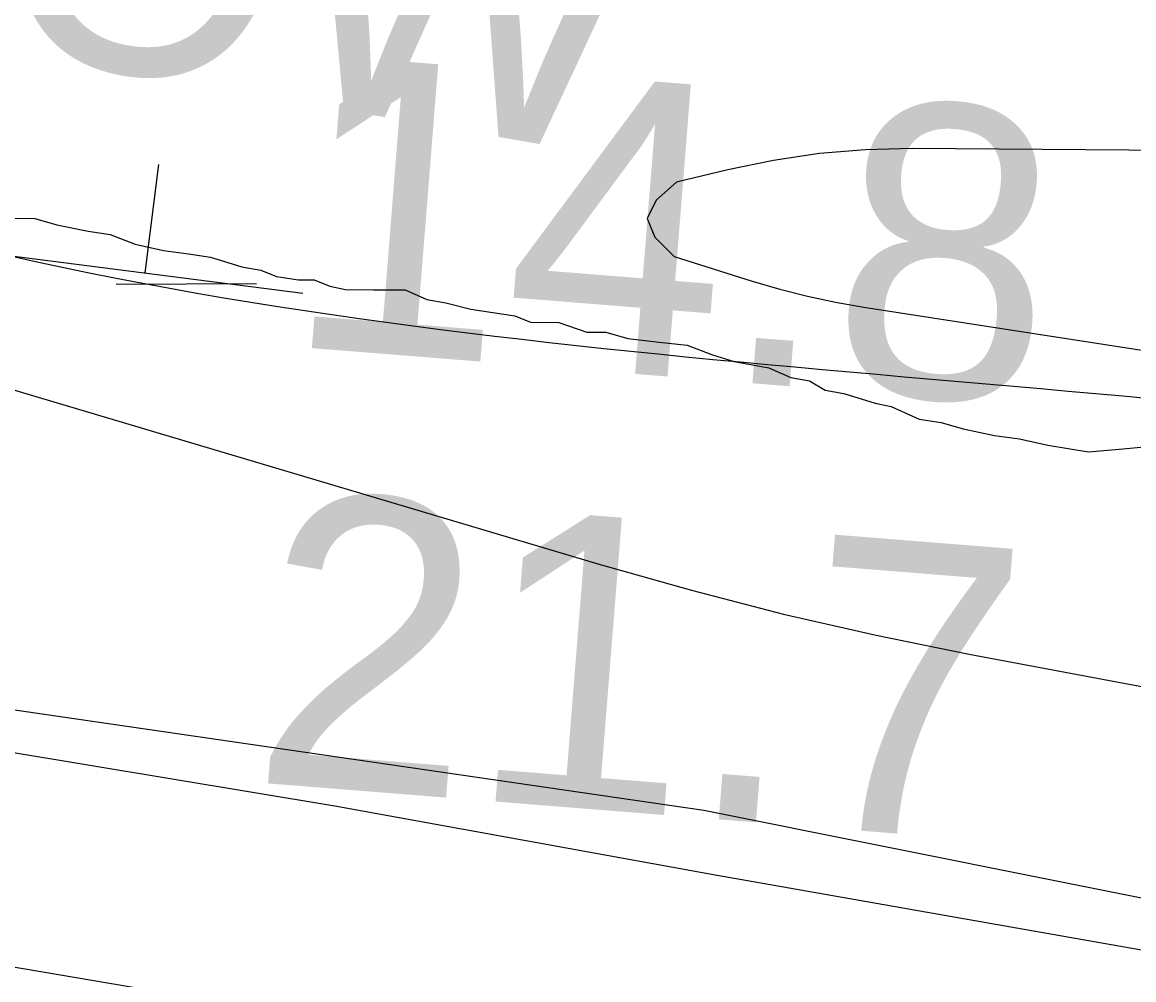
# Model space of a CAD drawing. Extents: x 3361039 to 3398939, y 576572 to 602007.
# Drawn here: x 3380331.6 to 3380585.6, y 585418.9 to 585637.8 of the extents above; entities that cross this region are included whole.
import ezdxf

# ---------------------------------------------------------------- set-up
doc = ezdxf.new("R2010")
doc.units = 0
for name, color, linetype in [('V-BORW-IDEN', 7, 'Continuous'), ('V-BORW-LINE', 7, 'Continuous'), ('V-LEVE-TOET', 7, 'Continuous'), ('V-RIVR-RANG', 7, 'Continuous'), ('V-SURV-LINE', 7, 'Continuous'), ('V-TOPO-MINR', 7, 'Continuous'), ('V-WETL-SWMP', 7, 'Continuous')]:
    doc.layers.add(name, color=color, linetype=linetype)

msp = doc.modelspace()

# ---------------------------------------------------------------- linework, layer by layer
at = {"layer": 'V-BORW-LINE'}
msp.add_line((3380359.65, 585580.48), (3380362.81, 585605.28), dxfattribs=at)
msp.add_lwpolyline([(3380061.94, 585630.2), (3380084.03, 585624.01), (3380106.57, 585620.06), (3380132.56, 585616.44), (3380158.59, 585613.34), (3380185.1, 585611.45), (3380211.56, 585609.24), (3380270.1, 585597.22), (3380328.5, 585584.44), (3380395.68, 585575.89)], dxfattribs=at)
msp.add_spline([(3380614.71, 585699.37), (3380933.86, 585658.54), (3380993.04, 585639.95), (3381254.35, 585610.74), (3381446.45, 585611.73), (3381541.77, 585605.37), (3381549.36, 585593.15), (3381561.17, 585557.92), (3381553.85, 585528.16), (3381521.69, 585492.26), (3381478.78, 585465.47), (3381435, 585451.58), (3381383.19, 585461.93), (3381059.18, 585470.07), (3380726.36, 585534.4), (3380328.5, 585584.44), (3380211.56, 585609.24), (3380158.59, 585613.34), (3380106.57, 585620.06), (3380047.44, 585636.22), (3380016.16, 585668.36), (3379997.02, 585709.42), (3379989.83, 585740.01), (3380003.9, 585755.26), (3380025.63, 585764.58), (3380071.77, 585772.23), (3380236.06, 585747.23), (3380349.15, 585718.45), (3380401.48, 585706.99), (3380505.12, 585707.23), (3380614.71, 585699.37)], degree=3, dxfattribs=at)
at = {"layer": 'V-LEVE-TOET'}
msp.add_lwpolyline([(3379397.5, 585621.12), (3379503.33, 585605.79), (3379608.52, 585591.73), (3379757.42, 585567.21), (3379889.21, 585546.63), (3380029.87, 585523.44), (3380147.71, 585502.95), (3380271.24, 585480.52), (3380403.02, 585458.66), (3380490.45, 585442.82), (3380636.79, 585417.06), (3380738.15, 585397.95), (3380883.88, 585374.73), (3380985.88, 585356.89), (3381077.79, 585347.36), (3381172.92, 585345.43), (3381282.06, 585350.37)], dxfattribs=at)
at = {"layer": 'V-SURV-LINE'}
msp.add_lwpolyline([(3379186.95, 585615.89), (3380936.71, 585318.73)], dxfattribs=at)
at = {"layer": 'V-TOPO-MINR'}
for points in [[(3380110.23, 585619.09), (3380463.66, 585513.81), (3380484.56, 585507.94), (3380505.56, 585502.5), (3380526.73, 585497.71), (3380548, 585493.36), (3380590.7, 585485.32)], [(3380878.55, 585605.7), (3380831.93, 585606.62), (3380534.99, 585608.93), (3380524.35, 585608.62), (3380513.77, 585607.79), (3380503.28, 585606.19), (3380492.85, 585604.07), (3380481.15, 585601.25), (3380476.48, 585597.14), (3380474.4, 585592.96), (3380476.19, 585588.64), (3380480.58, 585584.23), (3380498.43, 585578.63), (3380504.73, 585576.81), (3380511.07, 585575.18), (3380517.48, 585573.84), (3380523.94, 585572.68), (3380656.52, 585552.13), (3380729.4, 585541.72), (3380802.41, 585532.48), (3380875.62, 585525)]]:
    msp.add_lwpolyline(points, dxfattribs=at)
at = {"layer": 'V-WETL-SWMP'}
msp.add_line((3380353.09, 585577.96), (3380385.09, 585578.04), dxfattribs=at)
for points in [[(3380818.32, 585497.71), (3380782.64, 585485.63), (3380760.65, 585473.46), (3380744.1, 585457.15), (3380739.92, 585446.22), (3380730.24, 585432.6), (3380719.92, 585425.83), (3380704.83, 585422.51), (3380680.17, 585419.94), (3380650.08, 585424.95), (3380487.37, 585457.58), (3380299.98, 585484.91), (3380139.27, 585510.68), (3380015.5, 585531.41), (3379897.88, 585550.71), (3379709.81, 585579.42), (3379588.8, 585602.86), (3379532.76, 585616.94), (3379428.13, 585634.11)], [(3380329.47, 585593.01), (3380334.5, 585592.97), (3380339.51, 585591.5), (3380346.68, 585590.02), (3380351.7, 585589.27), (3380357.42, 585587.07), (3380363.87, 585585.59), (3380369.61, 585584.83), (3380374.63, 585584.08), (3380381.79, 585581.88), (3380386.09, 585581.13), (3380389.67, 585579.67), (3380394.69, 585578.91), (3380398.28, 585578.89), (3380401.86, 585577.43), (3380405.44, 585576.69), (3380411.9, 585576.64), (3380419.08, 585576.59), (3380424.09, 585574.4), (3380428.39, 585573.65), (3380434.12, 585572.18), (3380439.14, 585571.43), (3380444.16, 585570.67), (3380447.74, 585569.21), (3380454.2, 585569.17), (3380460.64, 585566.97), (3380464.95, 585566.94), (3380469.96, 585565.47), (3380477.13, 585564.7), (3380483.59, 585563.94), (3380489.31, 585561.74), (3380494.33, 585560.27), (3380502.21, 585558.78), (3380507.22, 585556.59), (3380511.52, 585555.84), (3380515.1, 585553.67), (3380519.4, 585552.92), (3380526.56, 585550.71), (3380530.15, 585549.97), (3380536.58, 585547.06), (3380541.6, 585546.3), (3380546.62, 585544.83), (3380553.79, 585543.35), (3380559.52, 585542.59), (3380565.97, 585541.11), (3380575.29, 585539.61), (3380583.19, 585540.27), (3380590.38, 585540.94)]]:
    msp.add_lwpolyline(points, dxfattribs=at)

# ---------------------------------------------------------------- texts
at = {"layer": 'V-BORW-IDEN'}
msp.add_text('BORROW', height=64, rotation=350.1523, dxfattribs=at).set_placement((3380078.41, 585674.43))
at = {"layer": 'V-RIVR-RANG'}
for s, p in [('14.8', (3380390.98, 585563.84)), ('21.7', (3380383.28, 585464.14))]:
    msp.add_text(s, height=67, rotation=355.4383, dxfattribs=at).set_placement(p)

doc.saveas('drawing.dxf')
